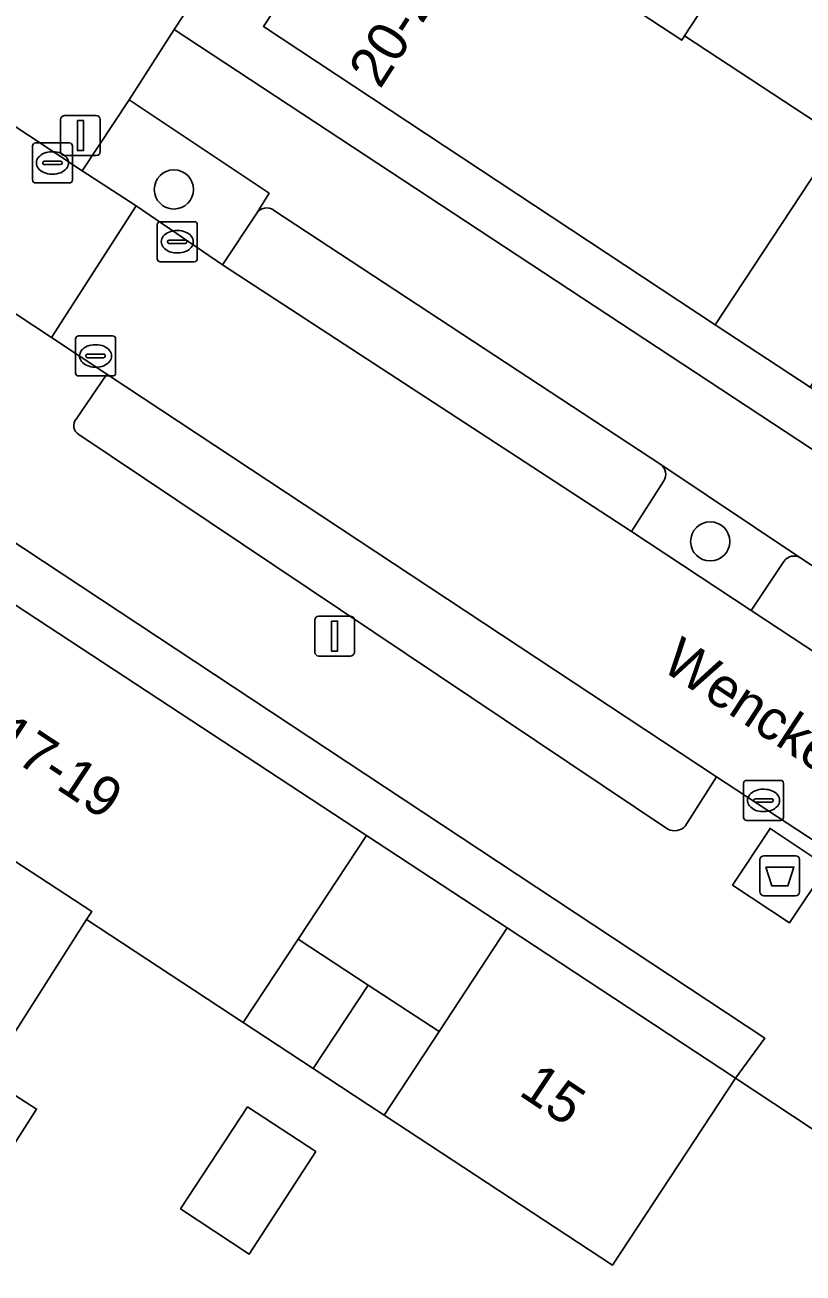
# Model space of a CAD drawing. Extents: x 159279 to 160377, y 384531 to 385888.
# Drawn here: x 160156.53 to 160175.98, y 384885.33 to 384916.51 of the extents above; entities that cross this region are included whole.
import ezdxf

# ---------------------------------------------------------------- set-up
doc = ezdxf.new("R2010")
doc.units = 0
for name, color, linetype in [('IMGEO_Afval_apart_plaats', 7, 'Continuous'), ('IMGEO_Boom', 7, 'Continuous'), ('IMGEO_Erf', 7, 'Continuous'), ('IMGEO_Groenvoorziening', 7, 'Continuous'), ('IMGEO_Haag', 7, 'Continuous'), ('IMGEO_Kolk', 7, 'Continuous'), ('IMGEO_Lichtmast', 7, 'Continuous'), ('IMGEO_Muur', 7, 'Continuous'), ('IMGEO_Openbare_ruimte_label', 7, 'Continuous'), ('IMGEO_Pand', 7, 'Continuous'), ('IMGEO_Pand_nummerreeks', 7, 'Continuous'), ('IMGEO_Parkeervlak_open', 7, 'Continuous'), ('IMGEO_Rijbaan_lokaal_open', 7, 'Continuous'), ('IMGEO_Voetpad_gesloten', 7, 'Continuous'), ('IMGEO_Voetpad_open', 7, 'Continuous')]:
    doc.layers.add(name, color=color, linetype=linetype)

msp = doc.modelspace()

# ---------------------------------------------------------------- linework, layer by layer
at = {"layer": 'IMGEO_Afval_apart_plaats'}
for p, q in [((160174.905, 384894.856), (160174.905, 384895.656)), ((160174.905, 384895.656), (160174.905, 384894.856)), ((160175.005, 384895.756), (160175.795, 384895.756)), ((160175.795, 384895.756), (160175.005, 384895.756)), ((160175.895, 384895.656), (160175.895, 384894.856)), ((160175.895, 384894.856), (160175.895, 384895.656)), ((160175.795, 384894.756), (160175.005, 384894.756)), ((160175.005, 384894.756), (160175.795, 384894.756))]:
    msp.add_line(p, q, dxfattribs=at)
msp.add_lwpolyline([(160175.048, 384895.47), (160175.752, 384895.47), (160175.603, 384895), (160175.197, 384895), (160175.048, 384895.47)], dxfattribs=at)
for centre, start, end in [((160175.005, 384895.656), 90, 180), ((160175.005, 384895.656), 90, 180), ((160175.795, 384895.656), 0, 90), ((160175.795, 384895.656), 360, 90), ((160175.005, 384894.856), 180, 270), ((160175.005, 384894.856), 180, 270), ((160175.795, 384894.856), 270, 0), ((160175.795, 384894.856), 270, 0)]:
    msp.add_arc(centre, 0.1, start, end, dxfattribs=at)
at = {"layer": 'IMGEO_Boom'}
for centre in [(160160.253, 384912.402), (160173.66, 384903.609)]:
    msp.add_circle(centre, 0.489, dxfattribs=at)
at = {"layer": 'IMGEO_Erf'}
for points in [[(160176.156, 384907.46), (160177.699, 384909.806), (160179.241, 384912.151), (160181.021, 384910.981), (160181.239, 384910.837), (160189.807, 384923.78), (160183.196, 384928.135), (160183.067, 384927.938), (160180.022, 384923.286), (160178.349, 384924.381), (160175.654, 384920.265), (160173.021, 384916.242), (160176.872, 384913.709), (160173.787, 384909.018)], [(160165.109, 384892.522), (160166.882, 384891.361), (160168.585, 384893.952), (160165.071, 384896.265), (160163.358, 384893.668)], [(160163.805, 384888.368), (160162.138, 384885.803), (160160.42, 384886.932), (160162.094, 384889.48)]]:
    msp.add_lwpolyline(points, close=True, dxfattribs=at)
msp.add_lwpolyline([(160177.638, 384887.994), (160174.296, 384890.195), (160171.218, 384885.523), (160165.509, 384889.272), (160165.099, 384889.541), (160163.733, 384890.438), (160161.985, 384891.586), (160158.07, 384894.158), (160155.557, 384890.233), (160156.821, 384889.424), (160154.044, 384885.087), (160152.78, 384885.896), (160152.689, 384885.753), (160149.946, 384881.47), (160147.188, 384877.161), (160144.624, 384873.156), (160148.287, 384870.708), (160150.028, 384869.562), (160151.362, 384868.685), (160151.814, 384868.388), (160157.295, 384864.779), (160154.202, 384860.098)], dxfattribs=at)
at = {"layer": 'IMGEO_Groenvoorziening'}
msp.add_lwpolyline([(160157.962, 384912.865), (160159.314, 384911.992), (160161.473, 384910.522), (160162.327, 384911.809), (160162.633, 384912.308), (160159.135, 384914.643)], close=True, dxfattribs=at)
for points in [[(160175.925, 384903.193), (160172.425, 384905.53)], [(160172.498, 384905.119), (160171.692, 384903.853), (160174.681, 384901.879), (160175.5, 384903.109)]]:
    msp.add_lwpolyline(points, dxfattribs=at)
for centre, radius, start, end in [((160172.25, 384905.287), 0.299, 325.8724, 54.2708), ((160175.756, 384902.931), 0.312, 57.157, 145.2035)]:
    msp.add_arc(centre, radius, start, end, dxfattribs=at)
at = {"layer": 'IMGEO_Haag'}
msp.add_lwpolyline([(160157.962, 384912.865), (160159.314, 384911.992), (160161.473, 384910.522), (160162.327, 384911.809), (160162.633, 384912.308), (160159.135, 384914.643)], close=True, dxfattribs=at)
for points in [[(160175.925, 384903.193), (160172.425, 384905.53)], [(160172.498, 384905.119), (160171.692, 384903.853), (160174.681, 384901.879), (160175.5, 384903.109)]]:
    msp.add_lwpolyline(points, dxfattribs=at)
for centre, radius, start, end in [((160172.25, 384905.287), 0.299, 325.8724, 54.2708), ((160175.756, 384902.931), 0.312, 57.157, 145.2035)]:
    msp.add_arc(centre, radius, start, end, dxfattribs=at)
at = {"layer": 'IMGEO_Kolk'}
for p, q in [((160156.718, 384912.639), (160156.718, 384913.491)), ((160156.793, 384913.565), (160157.645, 384913.565)), ((160157.206, 384913.345), (160157.231, 384913.345)), ((160157.719, 384913.491), (160157.719, 384912.639)), ((160156.977, 384913.059), (160156.977, 384913.071)), ((160157.02, 384913.108), (160157.418, 384913.108)), ((160157.461, 384913.071), (160157.461, 384913.059)), ((160157.415, 384913.022), (160157.017, 384913.022)), ((160157.229, 384912.785), (160157.204, 384912.785)), ((160157.645, 384912.565), (160156.793, 384912.565)), ((160159.837, 384910.67), (160159.837, 384911.522)), ((160159.912, 384911.596), (160160.764, 384911.596)), ((160160.838, 384911.522), (160160.838, 384910.67)), ((160160.325, 384911.376), (160160.35, 384911.376)), ((160160.096, 384911.09), (160160.096, 384911.102)), ((160160.534, 384911.053), (160160.136, 384911.053)), ((160160.139, 384911.139), (160160.537, 384911.139)), ((160160.58, 384911.102), (160160.58, 384911.09)), ((160160.764, 384910.596), (160159.912, 384910.596)), ((160160.348, 384910.816), (160160.323, 384910.816)), ((160157.795, 384907.816), (160157.795, 384908.668)), ((160157.87, 384908.742), (160158.722, 384908.742)), ((160158.796, 384908.668), (160158.796, 384907.816)), ((160158.283, 384908.522), (160158.308, 384908.522)), ((160158.054, 384908.236), (160158.054, 384908.248)), ((160158.492, 384908.199), (160158.094, 384908.199)), ((160158.097, 384908.285), (160158.495, 384908.285)), ((160158.538, 384908.248), (160158.538, 384908.236)), ((160158.722, 384907.742), (160157.87, 384907.742)), ((160158.306, 384907.962), (160158.281, 384907.962)), ((160174.493, 384896.711), (160174.493, 384897.563)), ((160174.568, 384897.637), (160175.42, 384897.637)), ((160175.494, 384897.563), (160175.494, 384896.711)), ((160174.752, 384897.131), (160174.752, 384897.143)), ((160174.795, 384897.18), (160175.193, 384897.18)), ((160174.981, 384897.417), (160175.006, 384897.417)), ((160175.236, 384897.143), (160175.236, 384897.131)), ((160175.19, 384897.094), (160174.792, 384897.094)), ((160175.004, 384896.857), (160174.979, 384896.857)), ((160175.42, 384896.637), (160174.568, 384896.637))]:
    msp.add_line(p, q, dxfattribs=at)
for points in [[(160156.718, 384912.639), (160156.718, 384913.491)], [(160156.793, 384913.565), (160157.645, 384913.565)], [(160157.719, 384913.491), (160157.719, 384912.639)], [(160157.645, 384912.565), (160156.793, 384912.565)], [(160159.837, 384910.67), (160159.837, 384911.522)], [(160159.912, 384911.596), (160160.764, 384911.596)], [(160160.838, 384911.522), (160160.838, 384910.67)], [(160160.764, 384910.596), (160159.912, 384910.596)], [(160157.795, 384907.816), (160157.795, 384908.668)], [(160157.87, 384908.742), (160158.722, 384908.742)], [(160158.796, 384908.668), (160158.796, 384907.816)], [(160158.722, 384907.742), (160157.87, 384907.742)], [(160174.493, 384896.711), (160174.493, 384897.563)], [(160174.568, 384897.637), (160175.42, 384897.637)], [(160175.494, 384897.563), (160175.494, 384896.711)], [(160175.42, 384896.637), (160174.568, 384896.637)]]:
    msp.add_lwpolyline(points, dxfattribs=at)
for centre, radius, start, end in [((160156.795, 384913.489), 0.0765, 91.552, 178.448), ((160156.795, 384913.489), 0.0765, 91.552, 178.448), ((160157.643, 384913.489), 0.0765, 1.552, 88.448), ((160157.643, 384913.489), 0.0765, 1.552, 88.448), ((160157.017, 384913.068), 0.0403, 85.8775, 175.7526), ((160157.014, 384913.058), 0.0366, 178.938, 274.7102), ((160157.418, 384913.065), 0.043, 264.8664, 352.4533), ((160157.422, 384913.07), 0.0386, 1.7309, 96.639), ((160156.795, 384912.641), 0.0765, 181.552, 268.448), ((160156.795, 384912.641), 0.0765, 181.552, 268.448), ((160157.643, 384912.641), 0.0765, 271.552, 358.448), ((160157.643, 384912.641), 0.0765, 271.552, 358.448), ((160159.914, 384911.52), 0.0765, 91.552, 178.448), ((160159.914, 384911.52), 0.0765, 91.552, 178.448), ((160160.762, 384911.52), 0.0765, 1.552, 88.448), ((160160.762, 384911.52), 0.0765, 1.552, 88.448), ((160160.136, 384911.099), 0.0403, 85.8775, 175.7526), ((160160.133, 384911.089), 0.0366, 178.938, 274.7102), ((160160.537, 384911.096), 0.043, 264.8664, 352.4533), ((160160.541, 384911.101), 0.0386, 1.7309, 96.639), ((160159.914, 384910.672), 0.0765, 181.552, 268.448), ((160159.914, 384910.672), 0.0765, 181.552, 268.448), ((160160.762, 384910.672), 0.0765, 271.552, 358.448), ((160160.762, 384910.672), 0.0765, 271.552, 358.448), ((160157.872, 384908.666), 0.0765, 91.552, 178.448), ((160157.872, 384908.666), 0.0765, 91.552, 178.448), ((160158.72, 384908.666), 0.0765, 1.552, 88.448), ((160158.72, 384908.666), 0.0765, 1.552, 88.448), ((160158.094, 384908.245), 0.0403, 85.8775, 175.7526), ((160158.091, 384908.235), 0.0366, 178.938, 274.7102), ((160158.495, 384908.242), 0.043, 264.8664, 352.4533), ((160158.499, 384908.247), 0.0386, 1.7309, 96.639), ((160157.872, 384907.818), 0.0765, 181.552, 268.448), ((160157.872, 384907.818), 0.0765, 181.552, 268.448), ((160158.72, 384907.818), 0.0765, 271.552, 358.448), ((160158.72, 384907.818), 0.0765, 271.552, 358.448), ((160174.57, 384897.561), 0.0765, 91.552, 178.448), ((160174.57, 384897.561), 0.0765, 91.552, 178.448), ((160175.418, 384897.561), 0.0765, 1.552, 88.448), ((160175.418, 384897.561), 0.0765, 1.552, 88.448), ((160174.792, 384897.14), 0.0403, 85.8775, 175.7526), ((160174.789, 384897.13), 0.0366, 178.938, 274.7102), ((160175.193, 384897.137), 0.043, 264.8664, 352.4533), ((160175.197, 384897.142), 0.0386, 1.7309, 96.639), ((160174.57, 384896.713), 0.0765, 181.552, 268.448), ((160174.57, 384896.713), 0.0765, 181.552, 268.448), ((160175.418, 384896.713), 0.0765, 271.552, 358.448), ((160175.418, 384896.713), 0.0765, 271.552, 358.448)]:
    msp.add_arc(centre, radius, start, end, dxfattribs=at)
for centre, major_axis, ratio, start_param, end_param in [((160157.205, 384913.065), (-0.387, 0.002), 0.722429, 4.712389, 7.853982), ((160157.23, 384913.065), (-0.39, 0.002), 0.717154, 1.570796, 4.712389), ((160160.324, 384911.096), (-0.387, 0.002), 0.722429, 4.712389, 7.853982), ((160160.349, 384911.096), (-0.39, 0.002), 0.717154, 1.570796, 4.712389), ((160158.282, 384908.242), (-0.387, 0.002), 0.722429, 4.712389, 7.853982), ((160158.307, 384908.242), (-0.39, 0.002), 0.717154, 1.570796, 4.712389), ((160174.98, 384897.137), (-0.387, 0.002), 0.722429, 4.712389, 7.853982), ((160175.005, 384897.137), (-0.39, 0.002), 0.717154, 1.570796, 4.712389)]:
    msp.add_ellipse(centre, major_axis=major_axis, ratio=ratio, start_param=start_param, end_param=end_param, dxfattribs=at)
at = {"layer": 'IMGEO_Lichtmast'}
for p, q in [((160157.422, 384913.348), (160157.422, 384914.148)), ((160157.422, 384914.148), (160157.422, 384913.348)), ((160157.522, 384914.248), (160158.312, 384914.248)), ((160158.312, 384914.248), (160157.522, 384914.248)), ((160158.412, 384914.148), (160158.412, 384913.348)), ((160158.412, 384913.348), (160158.412, 384914.148)), ((160158.312, 384913.248), (160157.522, 384913.248)), ((160157.522, 384913.248), (160158.312, 384913.248)), ((160163.777, 384900.842), (160163.777, 384901.642)), ((160163.777, 384901.642), (160163.777, 384900.842)), ((160163.877, 384901.742), (160164.667, 384901.742)), ((160164.667, 384901.742), (160163.877, 384901.742)), ((160164.767, 384901.642), (160164.767, 384900.842)), ((160164.767, 384900.842), (160164.767, 384901.642)), ((160164.667, 384900.742), (160163.877, 384900.742)), ((160163.877, 384900.742), (160164.667, 384900.742))]:
    msp.add_line(p, q, dxfattribs=at)
for points in [[(160157.842, 384914.123), (160157.992, 384914.123), (160157.992, 384913.373), (160157.842, 384913.373), (160157.842, 384914.123)], [(160164.197, 384901.617), (160164.347, 384901.617), (160164.347, 384900.867), (160164.197, 384900.867), (160164.197, 384901.617)]]:
    msp.add_lwpolyline(points, dxfattribs=at)
for centre, start, end in [((160157.522, 384914.148), 90, 180), ((160157.522, 384914.148), 90, 180), ((160158.312, 384914.148), 0, 90), ((160158.312, 384914.148), 360, 90), ((160157.522, 384913.348), 180, 270), ((160157.522, 384913.348), 180, 270), ((160158.312, 384913.348), 270, 0), ((160158.312, 384913.348), 270, 0), ((160163.877, 384901.642), 90, 180), ((160163.877, 384901.642), 90, 180), ((160164.667, 384901.642), 0, 90), ((160164.667, 384901.642), 360, 90), ((160163.877, 384900.842), 180, 270), ((160163.877, 384900.842), 180, 270), ((160164.667, 384900.842), 270, 0), ((160164.667, 384900.842), 270, 0)]:
    msp.add_arc(centre, 0.1, start, end, dxfattribs=at)
at = {"layer": 'IMGEO_Muur'}
for points in [[(160173.787, 384909.018), (160176.156, 384907.46)], [(160165.071, 384896.265), (160168.585, 384893.952)]]:
    msp.add_lwpolyline(points, dxfattribs=at)
at = {"layer": 'IMGEO_Pand'}
for points in [[(160168.207, 384925.157), (160165.491, 384921.03), (160172.949, 384916.132), (160173.021, 384916.242), (160175.654, 384920.265)], [(160173.021, 384916.242), (160172.949, 384916.132), (160165.491, 384921.03), (160162.493, 384916.475), (160173.787, 384909.018), (160176.872, 384913.709)], [(160163.358, 384893.668), (160165.071, 384896.265), (160153.805, 384903.649), (160153.63, 384903.381), (160153.797, 384903.272), (160151.02, 384899.055), (160158.203, 384894.36), (160158.07, 384894.158), (160161.985, 384891.586)], [(160155.557, 384890.233), (160158.07, 384894.158), (160158.203, 384894.36), (160151.02, 384899.055), (160148.224, 384894.807), (160155.457, 384890.079)], [(160155.557, 384890.233), (160155.457, 384890.079), (160148.224, 384894.807), (160145.411, 384890.534), (160152.689, 384885.753), (160152.78, 384885.896), (160154.044, 384885.087), (160156.821, 384889.424)], [(160165.509, 384889.272), (160171.218, 384885.523), (160174.296, 384890.195), (160168.585, 384893.952), (160166.882, 384891.361)], [(160165.109, 384892.522), (160163.358, 384893.668), (160161.985, 384891.586), (160163.733, 384890.438)], [(160166.882, 384891.361), (160165.109, 384892.522), (160163.733, 384890.438), (160165.099, 384889.541), (160165.509, 384889.272)], [(160163.805, 384888.368), (160162.094, 384889.48), (160160.42, 384886.932), (160162.138, 384885.803)]]:
    msp.add_lwpolyline(points, close=True, dxfattribs=at)
at = {"layer": 'IMGEO_Parkeervlak_open'}
for points in [[(160162.327, 384911.809), (160161.473, 384910.522), (160171.692, 384903.853), (160172.498, 384905.119)], [(160172.425, 384905.53), (160162.744, 384911.889)], [(160173.035, 384896.493), (160173.821, 384897.723), (160158.579, 384907.786), (160157.814, 384906.665)], [(160157.877, 384906.281), (160172.603, 384896.419)], [(160175.5, 384903.109), (160174.681, 384901.879), (160184.856, 384895.183), (160185.735, 384896.45)], [(160185.644, 384896.816), (160175.925, 384903.193)]]:
    msp.add_lwpolyline(points, dxfattribs=at)
for centre, radius, start, end in [((160162.574, 384911.65), 0.294, 54.592, 147.128), ((160157.999, 384906.498), 0.249, 137.8838, 240.7503), ((160172.25, 384905.287), 0.299, 325.8724, 54.2708), ((160175.756, 384902.931), 0.312, 57.157, 145.2035), ((160172.768, 384896.754), 0.374, 243.8071, 315.6333)]:
    msp.add_arc(centre, radius, start, end, dxfattribs=at)
at = {"layer": 'IMGEO_Rijbaan_lokaal_open'}
msp.add_lwpolyline([(160204.923, 384881.968), (160201.107, 384884.512), (160198.059, 384886.494), (160187.868, 384893.196), (160184.856, 384895.183), (160174.681, 384901.879), (160171.692, 384903.853), (160161.473, 384910.522), (160159.314, 384911.992), (160157.193, 384908.701), (160158.579, 384907.786), (160173.821, 384897.723), (160185.677, 384889.959), (160200.966, 384879.917), (160205.48, 384876.99)], dxfattribs=at)
at = {"layer": 'IMGEO_Voetpad_gesloten'}
msp.add_lwpolyline([(160176.582, 384895.49), (160175.159, 384896.437), (160174.218, 384895.021), (160175.64, 384894.075)], close=True, dxfattribs=at)
at = {"layer": 'IMGEO_Voetpad_open'}
for points in [[(160183.598, 384951.036), (160175.252, 384956.483), (160157.383, 384945.236), (160158.49, 384943.412), (160149.358, 384937.672), (160149.505, 384937.426), (160142.654, 384933.08), (160135.554, 384929.394), (160134.763, 384928.175), (160135.001, 384928.016), (160137.74, 384926.188), (160138.507, 384927.394), (160148.03, 384921.196), (160147.234, 384919.973), (160157.962, 384912.865), (160159.135, 384914.643), (160160.26, 384916.396), (160172.182, 384934.516), (160166.779, 384938.078), (160169.644, 384942.477), (160171.591, 384941.214), (160174.239, 384945.221), (160176.198, 384943.978)], [(160249.798, 384907.714), (160250.746, 384906.24), (160254.205, 384908.382), (160252.053, 384911.858), (160231.603, 384899.117), (160226.084, 384895.685), (160211.936, 384886.976), (160210.759, 384886.211), (160201.988, 384891.92), (160201.333, 384890.927), (160200.647, 384889.842), (160160.26, 384916.396), (160159.135, 384914.643), (160162.633, 384912.308), (160162.327, 384911.809)], [(160162.744, 384911.889), (160172.425, 384905.53), (160175.925, 384903.193), (160185.644, 384896.816), (160189.126, 384894.531), (160198.82, 384888.142), (160202.072, 384886.015), (160201.107, 384884.512), (160204.923, 384881.968)], [(160157.814, 384906.665), (160158.579, 384907.786), (160157.193, 384908.701), (160155.863, 384909.579), (160153.176, 384905.626), (160175.027, 384891.196), (160174.296, 384890.195), (160177.638, 384887.994)], [(160172.603, 384896.419), (160157.877, 384906.281)], [(160184.853, 384888.727), (160185.677, 384889.959), (160173.821, 384897.723), (160173.035, 384896.493)]]:
    msp.add_lwpolyline(points, dxfattribs=at)
for points in [[(160188.292, 384899.489), (160184.04, 384902.281), (160179.715, 384905.12), (160177.936, 384906.29), (160176.156, 384907.46), (160173.787, 384909.018), (160162.493, 384916.475), (160165.491, 384921.03), (160168.207, 384925.157), (160171.006, 384929.408), (160173.706, 384933.512), (160172.182, 384934.516), (160160.26, 384916.396), (160200.647, 384889.842), (160201.333, 384890.927), (160196.82, 384893.89), (160192.568, 384896.682)], [(160147.234, 384919.973), (160137.74, 384926.188), (160135.001, 384928.016), (160132.912, 384924.765), (160148.124, 384914.548), (160155.863, 384909.579), (160157.193, 384908.701), (160159.314, 384911.992), (160157.962, 384912.865)], [(160153.176, 384905.626), (160152.462, 384904.56), (160152.283, 384904.295), (160152.547, 384904.115), (160153.63, 384903.381), (160153.805, 384903.649), (160165.071, 384896.265), (160168.585, 384893.952), (160174.296, 384890.195), (160175.027, 384891.196)], [(160175.64, 384894.075), (160174.218, 384895.021), (160175.159, 384896.437), (160176.582, 384895.49)]]:
    msp.add_lwpolyline(points, close=True, dxfattribs=at)
for centre, radius, start, end in [((160162.574, 384911.65), 0.294, 54.592, 147.128), ((160157.999, 384906.498), 0.249, 137.8838, 240.7503), ((160172.768, 384896.754), 0.374, 243.8071, 315.6333)]:
    msp.add_arc(centre, radius, start, end, dxfattribs=at)

# ---------------------------------------------------------------- texts
at = {"layer": 'IMGEO_Openbare_ruimte_label'}
msp.add_text('Wenckenbachstraat', height=1, rotation=326.6757, dxfattribs=at).set_placement((160172.398, 384900.426))
at = {"layer": 'IMGEO_Pand_nummerreeks'}
for s, rotation, p in [('20-22', 57.2442, (160165.408, 384914.889)), ('17-19', 326.5788, (160155.663, 384898.513)), ('15', 326.2424, (160168.845, 384889.797))]:
    msp.add_text(s, height=1, rotation=rotation, dxfattribs=at).set_placement(p)

doc.saveas('drawing.dxf')
